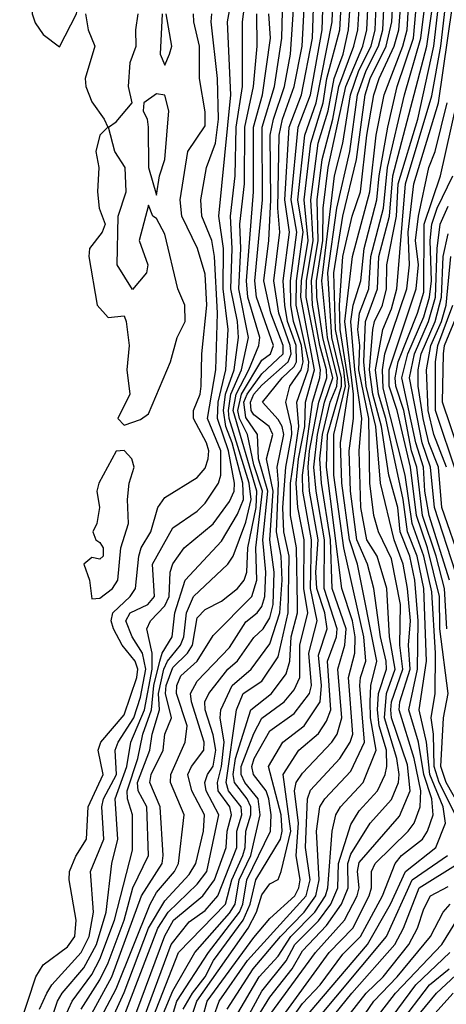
# Model space of a CAD drawing. Header units: metres. Extents: x -51132 to -49532, y -231222 to -229437.
# Tile 372 of 656: x -50797 to -50770, y -229675 to -229614. Entities that reach past the tile are written whole.
import ezdxf

# ---------------------------------------------------------------- set-up
doc = ezdxf.new("R2010")
doc.units = ezdxf.units.M
for name, color, linetype in [('CONTOUR_HALF', 8, 'Continuous'), ('CONTOUR_INDEX', 1, 'Continuous'), ('CONTOUR_INTER', 3, 'Continuous')]:
    doc.layers.add(name, color=color, linetype=linetype)

msp = doc.modelspace()

# ---------------------------------------------------------------- linework, layer by layer
at = {"layer": 'CONTOUR_HALF'}
for points, elevation in [([(-50787.295, -229676.259), (-50786.823, -229674.759), (-50784.883, -229671.759), (-50782.968, -229669.259), (-50782.762, -229668.759), (-50782.507, -229667.259), (-50781.046, -229664.259), (-50781.015, -229663.259), (-50781.153, -229662.259), (-50781.322, -229661.759), (-50782.092, -229660.759), (-50782.191, -229660.259), (-50782.057, -229659.759), (-50781.08, -229658.062), (-50779.58, -229656.989), (-50778.649, -229655.759), (-50778.52, -229655.259), (-50778.677, -229653.259), (-50778.164, -229651.259), (-50778.581, -229649.259), (-50778.508, -229646.259), (-50779.049, -229643.259), (-50779.081, -229642.259), (-50778.447, -229637.759), (-50777.996, -229636.259), (-50777.956, -229635.759), (-50778.853, -229631.259), (-50778.824, -229630.259), (-50778.409, -229627.759), (-50778.565, -229625.259), (-50778.101, -229621.759), (-50777.484, -229619.759), (-50777.117, -229617.759), (-50776.565, -229616.259), (-50776.226, -229614.759), (-50775.745, -229607.759)], 14.5), ([(-50781.849, -229675.759), (-50781.08, -229674.507), (-50779.709, -229672.759), (-50779.08, -229671.646), (-50777.58, -229670.086), (-50776.657, -229668.759), (-50776.246, -229667.759), (-50776.271, -229666.259), (-50776.08, -229665.677), (-50774.884, -229663.759), (-50773.58, -229662.306), (-50773.151, -229661.259), (-50773.092, -229660.759), (-50773.239, -229659.759), (-50774.006, -229657.259), (-50773.892, -229655.759), (-50773.356, -229654.259), (-50773.691, -229652.259), (-50773.873, -229649.259), (-50774.457, -229647.259), (-50775.097, -229646.259), (-50775.471, -229644.259), (-50775.574, -229640.759), (-50775.402, -229638.759), (-50775.835, -229635.759), (-50776.091, -229632.759), (-50775.933, -229631.759), (-50775.471, -229630.259), (-50775.264, -229628.259), (-50774.478, -229625.259), (-50774.342, -229623.759), (-50773.812, -229620.759), (-50773.23, -229618.259), (-50772.215, -229615.259), (-50771.589, -229608.259)], 18.5), ([(-50788.3, -229675.759), (-50786.735, -229671.759), (-50783.823, -229668.759), (-50783.436, -229667.259), (-50782.754, -229665.759), (-50782.614, -229665.259), (-50782.577, -229664.259), (-50782.265, -229663.259), (-50782.27, -229662.759), (-50782.481, -229662.259), (-50783.275, -229661.259), (-50783.355, -229660.759), (-50783.207, -229659.759), (-50782.258, -229656.759), (-50780.982, -229655.759), (-50780.08, -229654.533), (-50779.859, -229653.759), (-50779.773, -229652.259), (-50779.38, -229650.759), (-50779.378, -229650.259), (-50779.446, -229646.759), (-50779.814, -229644.759), (-50779.823, -229642.759), (-50779.302, -229639.259), (-50779.416, -229637.759), (-50778.714, -229635.759), (-50778.681, -229635.259), (-50779.458, -229631.759), (-50779.451, -229630.259), (-50779.025, -229627.259), (-50779.369, -229625.259), (-50778.921, -229621.259), (-50778.235, -229619.259), (-50777.232, -229614.259), (-50777.082, -229609.759)], 13.5), ([(-50780.708, -229676.259), (-50777.42, -229671.759), (-50775.971, -229670.259), (-50774.945, -229668.259), (-50774.802, -229667.759), (-50774.82, -229666.759), (-50774.58, -229666.264), (-50772.545, -229664.259), (-50772.169, -229663.759), (-50771.8, -229662.759), (-50771.765, -229661.759), (-50772.176, -229659.759), (-50773.107, -229656.759), (-50773.059, -229656.259), (-50772.426, -229654.259), (-50772.528, -229652.759), (-50772.396, -229651.259), (-50772.581, -229649.259), (-50772.846, -229647.759), (-50773.414, -229646.259), (-50774.257, -229642.759), (-50774.549, -229639.259), (-50775.137, -229636.759), (-50775.287, -229635.259), (-50775.177, -229632.759), (-50774.435, -229630.759), (-50774.359, -229628.759), (-50773.704, -229626.259), (-50773.488, -229623.759), (-50771.403, -229615.759), (-50770.519, -229609.759)], 19.5), ([(-50789.631, -229676.259), (-50787.58, -229670.733), (-50787.039, -229669.759), (-50785.23, -229668.259), (-50784.506, -229667.259), (-50783.783, -229665.259), (-50783.72, -229664.259), (-50783.456, -229663.259), (-50783.567, -229662.759), (-50784.278, -229661.759), (-50784.321, -229661.259), (-50784.067, -229660.259), (-50783.914, -229658.759), (-50784.158, -229657.259), (-50784.126, -229656.759), (-50783.409, -229655.259), (-50782.235, -229654.259), (-50781.08, -229652.677), (-50780.462, -229650.759), (-50780.33, -229648.759), (-50780.397, -229647.259), (-50780.674, -229645.759), (-50780.551, -229642.759), (-50780.637, -229641.759), (-50780.234, -229639.759), (-50780.334, -229639.259), (-50780.58, -229638.834), (-50781.539, -229637.759), (-50780.326, -229636.259), (-50779.58, -229635.559), (-50779.438, -229635.259), (-50779.461, -229634.259), (-50779.997, -229632.759), (-50780.164, -229631.759), (-50780.258, -229630.259), (-50779.885, -229627.259), (-50780.163, -229625.259), (-50779.892, -229620.759), (-50779.14, -229618.759), (-50778.458, -229615.259), (-50778.299, -229610.259)], 12.5), ([(-50795.08, -229610.558), (-50795.58, -229611.206), (-50795.791, -229611.759), (-50795.758, -229613.759), (-50795.58, -229614.314), (-50795.08, -229615.035), (-50794.08, -229615.8), (-50793.024, -229613.759), (-50792.948, -229613.259), (-50793.58, -229611.713), (-50794.58, -229610.791), (-50795.08, -229610.558)], 7.5), ([(-50793.743, -229675.759), (-50793.307, -229674.759), (-50792.08, -229673.117), (-50791.58, -229672.171), (-50790.673, -229669.759), (-50789.58, -229665.432), (-50789.562, -229663.259), (-50789.881, -229662.259), (-50789.897, -229661.759), (-50789.241, -229659.759), (-50788.928, -229658.259), (-50788.388, -229656.759), (-50788.256, -229655.259), (-50787.889, -229653.759), (-50787.73, -229653.259), (-50787.117, -229652.259), (-50786.958, -229650.759), (-50786.312, -229648.759), (-50784.08, -229646.331), (-50783.08, -229644.675), (-50782.722, -229643.759), (-50782.757, -229642.759), (-50783.414, -229640.259), (-50783.801, -229639.259), (-50783.952, -229638.259), (-50783.821, -229637.259), (-50783.287, -229635.759), (-50783.029, -229633.759), (-50783.083, -229632.759), (-50783.488, -229630.759), (-50783.413, -229628.259), (-50783.521, -229626.259), (-50783.232, -229623.759), (-50783.175, -229620.759), (-50782.784, -229618.259), (-50782.772, -229614.259), (-50782.324, -229610.759)], 9.5), ([(-50791.006, -229676.259), (-50790.08, -229674.234), (-50788.573, -229670.259), (-50787.58, -229668.568), (-50786.08, -229666.942), (-50785.668, -229666.259), (-50785.194, -229664.259), (-50785.125, -229663.259), (-50785.91, -229661.759), (-50786.149, -229660.759), (-50785.936, -229660.259), (-50785.156, -229659.259), (-50785.143, -229658.759), (-50785.933, -229656.259), (-50785.984, -229655.759), (-50785.58, -229654.996), (-50783.58, -229652.918), (-50782.58, -229651.317), (-50781.862, -229650.759), (-50781.58, -229650.375), (-50781.402, -229649.759), (-50781.34, -229648.259), (-50781.513, -229646.259), (-50781.208, -229643.259), (-50781.794, -229641.259), (-50781.853, -229639.759), (-50782.58, -229638.697), (-50782.691, -229637.759), (-50782.491, -229637.259), (-50781.58, -229636.003), (-50780.272, -229634.759), (-50780.261, -229634.259), (-50781.037, -229632.259), (-50781.457, -229630.259), (-50781.154, -229627.759), (-50781.027, -229625.259), (-50781.063, -229621.259), (-50780.87, -229620.259), (-50780.183, -229618.259), (-50779.803, -229616.259), (-50779.549, -229612.259)], 11.5), ([(-50785.921, -229675.759), (-50785.588, -229674.759), (-50782.431, -229670.259), (-50781.908, -229669.259), (-50781.58, -229668.185), (-50781.08, -229667.516), (-50780.58, -229667.245), (-50780.398, -229666.759), (-50779.79, -229664.259), (-50780.258, -229660.759), (-50779.303, -229659.259), (-50778.08, -229658.222), (-50777.58, -229657.456), (-50777.324, -229656.759), (-50777.523, -229653.759), (-50776.975, -229652.259), (-50776.929, -229651.759), (-50777.737, -229649.259), (-50777.715, -229646.259), (-50778.235, -229643.259), (-50778.363, -229641.759), (-50778.15, -229639.759), (-50777.712, -229637.759), (-50777.198, -229636.259), (-50777.81, -229633.759), (-50778.182, -229631.259), (-50778.212, -229630.259), (-50777.816, -229627.759), (-50777.788, -229625.759), (-50777.493, -229623.259), (-50776.403, -229618.259), (-50775.342, -229615.759), (-50775.092, -229614.759), (-50774.963, -229611.759)], 15.5), ([(-50784.56, -229675.759), (-50784.218, -229674.759), (-50782.463, -229672.259), (-50778.851, -229668.259), (-50778.597, -229667.259), (-50778.879, -229665.259), (-50778.769, -229662.259), (-50778.58, -229661.728), (-50776.761, -229659.759), (-50776.132, -229658.759), (-50775.966, -229658.259), (-50776.232, -229654.759), (-50775.837, -229653.259), (-50775.811, -229652.259), (-50775.978, -229651.259), (-50776.64, -229649.259), (-50777.582, -229641.759), (-50777.526, -229639.759), (-50776.665, -229636.759), (-50776.657, -229636.259), (-50777.256, -229633.759), (-50777.514, -229629.759), (-50776.961, -229625.759), (-50776.15, -229622.259), (-50775.672, -229618.759), (-50775.147, -229617.259), (-50774.373, -229615.759), (-50774.119, -229614.759), (-50773.957, -229611.759)], 16.5), ([(-50783.219, -229675.759), (-50781.752, -229673.259), (-50780.58, -229671.99), (-50779.785, -229670.759), (-50778.316, -229669.259), (-50777.655, -229668.259), (-50777.505, -229667.759), (-50777.231, -229664.259), (-50777.02, -229663.259), (-50776.728, -229662.759), (-50775.321, -229661.259), (-50774.526, -229659.259), (-50774.877, -229657.259), (-50774.894, -229656.259), (-50774.848, -229655.259), (-50774.473, -229653.759), (-50775.677, -229647.759), (-50776.17, -229646.259), (-50776.641, -229642.759), (-50776.724, -229640.259), (-50776.191, -229636.759), (-50776.738, -229633.259), (-50776.777, -229631.759), (-50776.576, -229628.759), (-50776.009, -229626.259), (-50775.482, -229624.759), (-50775.097, -229621.259), (-50774.673, -229618.759), (-50774.345, -229617.759), (-50773.406, -229615.759), (-50773.114, -229614.759), (-50772.904, -229611.759)], 17.5), ([(-50779.08, -229675.983), (-50775.061, -229671.259), (-50773.633, -229668.759), (-50772.71, -229666.759), (-50770.835, -229665.259), (-50770.233, -229663.759), (-50770.39, -229662.759), (-50771.209, -229660.759), (-50771.414, -229658.759), (-50771.862, -229656.759), (-50771.423, -229653.759), (-50771.583, -229649.259), (-50771.994, -229647.259), (-50772.594, -229645.759), (-50772.857, -229643.759), (-50773.927, -229638.759), (-50774.385, -229637.259), (-50774.558, -229635.759), (-50774.112, -229633.259), (-50773.58, -229631.977), (-50773.255, -229630.759), (-50772.715, -229624.259), (-50771.08, -229618.819), (-50770.52, -229615.759), (-50770.249, -229613.259)], 20.5), ([(-50795.324, -229675.259), (-50794.87, -229674.259), (-50794.551, -229673.759), (-50792.749, -229671.759), (-50792.248, -229670.759), (-50791.977, -229669.259), (-50792.165, -229666.759), (-50791.349, -229664.759), (-50791.471, -229662.759), (-50791.359, -229662.259), (-50790.565, -229660.759), (-50790.646, -229659.259), (-50790.465, -229658.759), (-50789.483, -229657.259), (-50789.08, -229655.987), (-50788.743, -229654.259), (-50788.96, -229653.259), (-50789.587, -229652.259), (-50789.98, -229651.259), (-50789.723, -229650.759), (-50788.631, -229650.259), (-50788.214, -229649.759), (-50788.326, -229647.759), (-50787.08, -229645.516), (-50785.58, -229644.483), (-50785.08, -229643.996), (-50784.251, -229642.759), (-50784.112, -229642.259), (-50784.111, -229640.759), (-50784.934, -229638.759), (-50784.429, -229635.759), (-50784.315, -229632.259), (-50784.508, -229628.759), (-50784.664, -229627.759), (-50785.285, -229626.259), (-50785.351, -229625.259), (-50785.009, -229623.259), (-50784.443, -229621.759), (-50784.264, -229620.259), (-50784.318, -229617.759), (-50784.715, -229614.259), (-50784.676, -229613.759)], 8.5), ([(-50792.466, -229613.759), (-50792.313, -229614.759), (-50791.9, -229615.759), (-50792.493, -229617.759), (-50792.448, -229618.259), (-50792.08, -229619.202), (-50791.314, -229620.259), (-50791.098, -229620.759), (-50791.58, -229621.258), (-50791.833, -229622.259), (-50791.643, -229623.259), (-50791.725, -229624.759), (-50791.635, -229625.759), (-50791.266, -229626.759), (-50791.447, -229627.259), (-50792.218, -229628.259), (-50792.273, -229628.759), (-50791.751, -229631.759), (-50791.08, -229632.515), (-50790.08, -229632.409), (-50789.97, -229632.759), (-50789.773, -229634.259), (-50789.92, -229635.759), (-50789.739, -229637.259), (-50790.48, -229638.759), (-50790.08, -229639.18), (-50789.08, -229638.824), (-50788.58, -229638.479), (-50787.226, -229635.259), (-50786.817, -229633.759), (-50786.316, -229632.759), (-50786.329, -229631.759), (-50786.763, -229630.759), (-50787.58, -229627.379), (-50788.08, -229626.405), (-50788.306, -229626.259), (-50788.58, -229625.591), (-50789.163, -229627.759), (-50788.628, -229629.259), (-50788.714, -229629.759), (-50789.58, -229630.798), (-50790.521, -229629.259), (-50790.463, -229626.259), (-50789.962, -229624.759), (-50790.017, -229623.259), (-50790.657, -229622.259), (-50791.057, -229620.759), (-50790.58, -229620.432), (-50789.596, -229619.259), (-50789.809, -229618.259), (-50789.714, -229616.759), (-50789.355, -229615.759), (-50789.369, -229614.759), (-50789.212, -229613.759)], 7.5), ([(-50792.202, -229675.759), (-50790.856, -229673.259), (-50789.007, -229668.259), (-50787.745, -229666.259), (-50787.673, -229665.759), (-50787.87, -229662.759), (-50788.507, -229661.259), (-50788.418, -229660.759), (-50787.685, -229659.259), (-50787.575, -229658.259), (-50787.165, -229657.259), (-50787.54, -229655.759), (-50787.488, -229655.259), (-50787.08, -229654.151), (-50786.182, -229653.259), (-50785.869, -229652.759), (-50785.58, -229651.077), (-50785.08, -229650.559), (-50784.08, -229650.051), (-50783.08, -229649.266), (-50782.669, -229648.759), (-50782.515, -229648.259), (-50782.452, -229646.759), (-50781.934, -229644.259), (-50781.883, -229643.259), (-50783.354, -229638.259), (-50783.173, -229637.259), (-50782.392, -229635.759), (-50781.765, -229634.259), (-50781.701, -229633.759), (-50782.451, -229631.259), (-50782.536, -229630.259), (-50782.095, -229624.759), (-50782.099, -229620.759), (-50781.533, -229618.759), (-50781.054, -229615.259), (-50781.143, -229613.759)], 10.5), ([(-50787.744, -229613.759), (-50787.854, -229616.259), (-50787.58, -229616.94), (-50787.281, -229616.259), (-50787.15, -229615.759), (-50787.485, -229613.759)], 7.5), ([(-50788.08, -229618.708), (-50788.877, -229619.259), (-50788.91, -229619.759), (-50788.659, -229620.259), (-50788.601, -229620.759), (-50788.587, -229623.259), (-50788.08, -229624.959), (-50787.894, -229623.759), (-50787.58, -229622.752), (-50787.322, -229619.759), (-50787.58, -229618.781), (-50788.08, -229618.708)], 7.5), ([(-50769.067, -229663.259), (-50770.197, -229661.259), (-50770.533, -229660.259), (-50770.372, -229657.259), (-50770.076, -229655.759), (-50770.587, -229651.759), (-50770.613, -229649.759), (-50771.349, -229646.759), (-50772.032, -229644.759), (-50772.409, -229641.759), (-50773.232, -229638.259), (-50773.713, -229636.759), (-50773.722, -229635.759), (-50772.044, -229630.759), (-50771.911, -229629.259), (-50772.095, -229627.759), (-50771.918, -229626.259), (-50771.273, -229623.259), (-50770.882, -229622.259), (-50770.139, -229619.259)], 21.5), ([(-50769.987, -229648.759), (-50771.24, -229644.759), (-50771.513, -229643.259), (-50771.604, -229641.759), (-50772.065, -229640.259), (-50772.931, -229636.259), (-50772.565, -229634.759), (-50771.58, -229632.475), (-50771.23, -229631.259), (-50771.111, -229630.259), (-50771.181, -229627.759), (-50771.083, -229626.759), (-50770.745, -229625.759), (-50769.794, -229623.759)], 22.5), ([(-50769.25, -229647.759), (-50770.468, -229644.259), (-50770.679, -229641.759), (-50771.27, -229640.259), (-50771.612, -229638.759), (-50771.924, -229636.759), (-50771.928, -229635.759), (-50771.734, -229634.759), (-50770.884, -229632.759), (-50770.482, -229631.259), (-50770.389, -229628.759), (-50770.08, -229627.353)], 23.5), ([(-50769.513, -229642.259), (-50770.848, -229638.259), (-50770.863, -229635.259), (-50770.711, -229634.259), (-50769.781, -229631.759)], 24.5), ([(-50790.08, -229640.748), (-50790.58, -229640.776), (-50791.656, -229642.759), (-50791.777, -229643.259), (-50791.613, -229644.259), (-50791.769, -229645.259), (-50792.012, -229645.759), (-50791.839, -229646.259), (-50791.58, -229646.424), (-50791.392, -229646.759), (-50791.39, -229647.259), (-50791.58, -229647.443), (-50792.08, -229647.351), (-50792.575, -229647.759), (-50792.218, -229648.759), (-50792.08, -229649.895), (-50791.58, -229649.859), (-50790.802, -229649.259), (-50790.473, -229648.759), (-50790.295, -229646.759), (-50789.813, -229645.259), (-50789.878, -229643.759), (-50789.779, -229642.759), (-50789.475, -229641.759), (-50789.617, -229641.259), (-50790.08, -229640.748)], 7.5), ([(-50778.037, -229676.759), (-50776.024, -229674.259), (-50773.378, -229671.259), (-50772.84, -229670.259), (-50771.873, -229667.759), (-50769.461, -229666.259)], 21.5), ([(-50775.698, -229676.259), (-50774.666, -229674.759), (-50773.232, -229673.259), (-50771.175, -229670.759), (-50770.392, -229669.259), (-50769.956, -229668.759)], 22.5), ([(-50774.286, -229676.759), (-50772.073, -229673.759), (-50769.97, -229671.759)], 23.5), ([(-50772.442, -229676.259), (-50770.795, -229674.259), (-50768.1, -229671.759)], 24.5)]:
    msp.add_lwpolyline(points, dxfattribs=dict(at, elevation=elevation))
at = {"layer": 'CONTOUR_INDEX'}
for points, elevation in [([(-50786.437, -229675.259), (-50785.873, -229674.259), (-50785.083, -229673.259), (-50784.572, -229672.259), (-50782.739, -229669.759), (-50782.309, -229668.759), (-50781.962, -229667.259), (-50780.43, -229664.759), (-50780.334, -229664.259), (-50780.399, -229663.259), (-50781.181, -229660.259), (-50780.283, -229658.759), (-50778.973, -229657.759), (-50777.982, -229656.259), (-50777.902, -229655.259), (-50778.08, -229653.378), (-50777.555, -229651.759), (-50777.695, -229650.759), (-50778.177, -229649.259), (-50778.239, -229648.259), (-50778.097, -229646.259), (-50778.642, -229643.259), (-50778.721, -229641.759), (-50778.638, -229640.759), (-50778.061, -229637.759), (-50777.568, -229636.259), (-50777.585, -229635.759), (-50777.998, -229634.259), (-50778.457, -229631.759), (-50778.521, -229630.259), (-50778.114, -229627.759), (-50778.158, -229625.259), (-50777.853, -229622.759), (-50777.19, -229620.259), (-50776.828, -229618.259), (-50775.897, -229615.759), (-50775.653, -229614.759), (-50775.478, -229611.759)], 15), ([(-50779.666, -229675.759), (-50779.08, -229674.914), (-50777.979, -229673.759), (-50776.58, -229671.848), (-50775.484, -229670.759), (-50774.135, -229668.259), (-50773.348, -229666.259), (-50772.956, -229665.759), (-50771.655, -229664.759), (-50771.348, -229664.259), (-50770.998, -229663.259), (-50771.094, -229662.259), (-50771.58, -229660.759), (-50771.902, -229658.759), (-50772.503, -229656.759), (-50771.971, -229654.259), (-50771.926, -229651.259), (-50772.143, -229648.759), (-50772.452, -229647.259), (-50773.03, -229645.759), (-50773.192, -229644.259), (-50773.75, -229642.259), (-50774.192, -229639.259), (-50774.728, -229637.259), (-50774.937, -229635.759), (-50774.738, -229633.259), (-50774.621, -229632.759), (-50774.121, -229631.759), (-50773.881, -229630.759), (-50773.86, -229629.259), (-50773.275, -229626.259), (-50773.162, -229624.259), (-50771.958, -229620.259), (-50770.954, -229615.759), (-50770.676, -229613.259)], 20), ([(-50792.739, -229675.259), (-50791.58, -229673.453), (-50791.08, -229672.391), (-50790.081, -229669.759), (-50789.547, -229667.759), (-50788.591, -229665.759), (-50788.685, -229662.759), (-50789.23, -229661.759), (-50789.257, -229661.259), (-50788.501, -229659.259), (-50788.366, -229658.259), (-50787.894, -229656.759), (-50787.963, -229655.759), (-50787.632, -229654.259), (-50787.405, -229653.759), (-50786.605, -229652.759), (-50786.395, -229652.259), (-50786.245, -229650.759), (-50785.803, -229649.759), (-50783.677, -229647.759), (-50783.361, -229647.259), (-50782.58, -229645.164), (-50782.246, -229643.759), (-50782.369, -229642.759), (-50783.594, -229638.759), (-50783.645, -229638.259), (-50783.489, -229637.259), (-50782.831, -229635.759), (-50782.399, -229633.759), (-50783.012, -229630.759), (-50782.879, -229628.259), (-50782.936, -229626.759), (-50782.656, -229624.259), (-50782.637, -229620.759), (-50782.098, -229618.259), (-50781.879, -229615.759), (-50781.901, -229613.759)], 10), ([(-50768.898, -229642.259), (-50770.426, -229637.759), (-50770.371, -229634.759), (-50770.295, -229634.259), (-50769.477, -229632.259)], 25), ([(-50772.009, -229676.759), (-50769.769, -229674.259)], 25)]:
    msp.add_lwpolyline(points, dxfattribs=dict(at, elevation=elevation))
at = {"layer": 'CONTOUR_INTER'}
for points, elevation in [([(-50787.761, -229675.759), (-50787.08, -229674.118), (-50785.718, -229671.759), (-50783.58, -229669.334), (-50783.234, -229668.759), (-50782.976, -229667.259), (-50782.273, -229665.759), (-50781.691, -229663.259), (-50781.813, -229662.259), (-50782.627, -229661.259), (-50782.86, -229660.759), (-50782.864, -229660.259), (-50782.08, -229658.221), (-50781.58, -229657.276), (-50780.195, -229656.259), (-50779.58, -229655.523), (-50779.241, -229654.759), (-50779.244, -229652.759), (-50778.752, -229650.759), (-50778.984, -229649.259), (-50778.978, -229646.259), (-50779.362, -229644.259), (-50779.457, -229642.759), (-50779.319, -229641.259), (-50778.936, -229639.259), (-50778.887, -229637.759), (-50778.328, -229635.759), (-50779.172, -229631.259), (-50779.129, -229630.259), (-50778.715, -229627.759), (-50778.969, -229625.259), (-50778.548, -229621.759), (-50777.793, -229619.259), (-50777.563, -229617.759), (-50776.774, -229614.759), (-50776.451, -229609.259)], 14), ([(-50789.027, -229676.259), (-50787.179, -229671.259), (-50786.08, -229669.866), (-50785.08, -229669.155), (-50784.31, -229668.259), (-50783.123, -229665.259), (-50783.127, -229664.259), (-50782.82, -229663.259), (-50782.854, -229662.759), (-50783.635, -229661.759), (-50783.785, -229661.259), (-50783.155, -229656.759), (-50782.728, -229655.759), (-50781.58, -229654.987), (-50780.58, -229653.493), (-50779.956, -229650.759), (-50779.895, -229647.259), (-50780.215, -229645.759), (-50780.286, -229644.259), (-50780.11, -229641.759), (-50779.737, -229639.759), (-50779.744, -229639.259), (-50780.097, -229637.759), (-50779.847, -229636.759), (-50779.147, -229635.759), (-50779.025, -229635.259), (-50779.143, -229634.259), (-50779.623, -229632.759), (-50779.798, -229631.759), (-50779.817, -229630.259), (-50779.412, -229627.259), (-50779.765, -229625.259), (-50779.349, -229620.759), (-50778.587, -229618.759), (-50777.853, -229614.759), (-50777.702, -229609.759)], 13), ([(-50782.746, -229676.259), (-50781.58, -229674.152), (-50780.08, -229672.28), (-50779.539, -229671.259), (-50778.08, -229669.791), (-50777.324, -229668.759), (-50776.888, -229667.759), (-50776.856, -229666.259), (-50776.08, -229663.84), (-50775.58, -229663.003), (-50774.441, -229661.759), (-50773.971, -229660.759), (-50773.866, -229660.259), (-50773.888, -229659.259), (-50774.34, -229657.759), (-50774.431, -229656.759), (-50774.368, -229655.759), (-50773.884, -229654.259), (-50773.905, -229653.759), (-50774.248, -229652.259), (-50774.658, -229649.259), (-50775.063, -229647.759), (-50775.707, -229646.259), (-50776.102, -229643.259), (-50776.191, -229640.759), (-50775.926, -229638.759), (-50775.923, -229637.259), (-50776.449, -229632.759), (-50775.979, -229628.759), (-50774.905, -229624.759), (-50774.532, -229621.259), (-50774.019, -229618.759), (-50772.866, -229615.759), (-50772.603, -229614.759), (-50772.324, -229609.759)], 18), ([(-50781.189, -229675.759), (-50778.276, -229671.759), (-50776.487, -229669.759), (-50775.686, -229668.259), (-50775.579, -229667.759), (-50775.671, -229666.759), (-50775.58, -229666.191), (-50773.08, -229663.324), (-50772.432, -229661.759), (-50772.58, -229660.163), (-50773.58, -229657.261), (-50773.619, -229656.759), (-50773.57, -229656.259), (-50772.88, -229654.259), (-50773.061, -229652.759), (-50773.026, -229650.259), (-50773.58, -229647.432), (-50774.385, -229645.759), (-50774.672, -229644.759), (-50774.915, -229642.759), (-50774.975, -229638.759), (-50775.586, -229635.759), (-50775.533, -229634.259), (-50775.659, -229633.259), (-50775.55, -229632.259), (-50774.98, -229630.759), (-50774.859, -229628.759), (-50774.061, -229625.759), (-50773.813, -229623.259), (-50772.78, -229618.759), (-50771.759, -229615.259), (-50771.078, -229609.759)], 19), ([(-50791.504, -229675.759), (-50790.58, -229674.008), (-50788.477, -229668.759), (-50788.08, -229668.047), (-50786.985, -229666.759), (-50786.729, -229666.259), (-50786.384, -229663.259), (-50787.217, -229661.259), (-50787.197, -229660.759), (-50786.31, -229658.759), (-50786.194, -229657.759), (-50786.859, -229655.759), (-50786.828, -229655.259), (-50786.58, -229654.655), (-50785.58, -229653.756), (-50784.58, -229652.166), (-50782.2, -229649.759), (-50781.89, -229648.759), (-50781.96, -229646.759), (-50781.537, -229643.259), (-50782.08, -229641.623), (-50782.473, -229639.759), (-50782.955, -229638.759), (-50783.063, -229638.259), (-50782.843, -229637.259), (-50781.58, -229635.155), (-50781.058, -229634.759), (-50780.863, -229634.259), (-50781.921, -229631.259), (-50782.022, -229630.259), (-50781.543, -229625.259), (-50781.556, -229620.759), (-50780.804, -229618.259), (-50780.344, -229615.259), (-50780.217, -229610.259)], 11), ([(-50795.024, -229677.259), (-50794.199, -229674.759), (-50793.911, -229674.259), (-50792.58, -229672.712), (-50791.798, -229671.259), (-50791.19, -229669.259), (-50790.855, -229666.259), (-50790.478, -229664.759), (-50790.651, -229662.259), (-50789.913, -229660.259), (-50789.669, -229658.759), (-50788.832, -229656.759), (-50788.363, -229654.259), (-50788.349, -229653.259), (-50788.676, -229651.759), (-50788.45, -229651.259), (-50787.58, -229650.335), (-50787.306, -229649.759), (-50787.244, -229648.259), (-50787.08, -229647.735), (-50786.386, -229646.759), (-50784.58, -229645.264), (-50783.58, -229643.895), (-50783.289, -229643.259), (-50783.277, -229642.759), (-50783.649, -229640.759), (-50784.329, -229638.759), (-50784.288, -229637.759), (-50783.799, -229635.759), (-50783.671, -229633.259), (-50783.962, -229630.759), (-50783.952, -229628.259), (-50784.245, -229626.259), (-50783.504, -229618.759), (-50783.712, -229614.259), (-50783.074, -229610.759)], 9), ([(-50790.314, -229676.259), (-50788.002, -229670.259), (-50787.372, -229669.259), (-50785.58, -229667.54), (-50784.979, -229666.759), (-50784.24, -229663.259), (-50785.024, -229661.759), (-50785.109, -229661.259), (-50784.942, -229660.759), (-50784.58, -229660.242), (-50784.416, -229659.259), (-50784.58, -229658.298), (-50785.076, -229656.759), (-50785.101, -229656.259), (-50784.847, -229655.759), (-50783.674, -229654.259), (-50783.08, -229653.743), (-50782.08, -229652.288), (-50781.507, -229651.759), (-50781.08, -229651.088), (-50780.892, -229650.259), (-50780.832, -229648.259), (-50781.095, -229646.259), (-50780.882, -229643.259), (-50781.299, -229641.259), (-50780.906, -229639.759), (-50781.122, -229639.259), (-50782.08, -229638.538), (-50782.248, -229638.259), (-50782.28, -229637.759), (-50782.075, -229637.259), (-50781.58, -229636.711), (-50779.964, -229635.259), (-50779.775, -229634.759), (-50779.826, -229634.259), (-50780.527, -229632.259), (-50780.834, -229630.259), (-50780.475, -229627.259), (-50780.588, -229625.759), (-50780.507, -229621.259), (-50780.309, -229620.259), (-50779.58, -229618.259), (-50779.094, -229615.759), (-50778.906, -229612.259)], 12), ([(-50785.23, -229675.759), (-50784.95, -229674.759), (-50782.08, -229670.822), (-50781.08, -229669.659), (-50779.542, -229668.259), (-50779.293, -229667.759), (-50779.221, -229667.259), (-50779.469, -229665.759), (-50779.318, -229663.759), (-50779.566, -229661.759), (-50779.458, -229661.259), (-50779.08, -229660.665), (-50777.253, -229658.759), (-50776.935, -229658.259), (-50776.635, -229657.259), (-50776.881, -229654.259), (-50776.456, -229652.759), (-50776.378, -229651.759), (-50777.231, -229649.259), (-50777.337, -229646.259), (-50777.903, -229642.759), (-50777.995, -229641.259), (-50777.846, -229639.759), (-50777.363, -229637.759), (-50776.947, -229636.759), (-50776.909, -229636.259), (-50777.533, -229633.759), (-50777.885, -229630.259), (-50777.101, -229623.759), (-50776.584, -229621.759), (-50776.112, -229618.759), (-50775.598, -229617.259), (-50774.837, -229615.759), (-50774.589, -229614.759), (-50774.46, -229611.759)], 16), ([(-50783.731, -229675.259), (-50782.12, -229672.759), (-50780.434, -229670.759), (-50778.974, -229669.259), (-50778.244, -229668.259), (-50778.047, -229667.259), (-50778.207, -229664.259), (-50777.992, -229662.759), (-50777.684, -229662.259), (-50776.08, -229660.55), (-50775.239, -229658.759), (-50775.525, -229655.259), (-50775.493, -229654.759), (-50775.16, -229653.759), (-50775.288, -229652.259), (-50776.511, -229646.759), (-50777.131, -229642.259), (-50777.146, -229639.759), (-50776.42, -229636.759), (-50776.51, -229635.759), (-50777.028, -229633.259), (-50777.128, -229629.759), (-50776.578, -229626.259), (-50775.733, -229622.759), (-50775.204, -229618.759), (-50774.887, -229617.759), (-50773.909, -229615.759), (-50773.548, -229614.259), (-50773.442, -229612.259)], 17), ([(-50769.627, -229663.259), (-50770.623, -229661.259), (-50770.936, -229660.259), (-50770.98, -229658.259), (-50771.122, -229657.259), (-50770.874, -229655.759), (-50770.864, -229653.259), (-50771.08, -229649.481), (-50771.586, -229647.259), (-50772.302, -229645.259), (-50772.732, -229642.259), (-50774.08, -229636.891), (-50774.141, -229635.759), (-50773.979, -229634.759), (-50772.623, -229630.759), (-50772.459, -229629.259), (-50772.548, -229627.259), (-50772.186, -229624.259), (-50770.668, -229619.259), (-50769.809, -229613.259)], 21), ([(-50796.538, -229676.259), (-50795.548, -229673.259), (-50795.08, -229672.527), (-50793.58, -229671.407), (-50793.124, -229670.759), (-50793.042, -229669.759), (-50793.49, -229667.259), (-50793.463, -229666.759), (-50793.08, -229665.801), (-50792.416, -229664.759), (-50792.316, -229662.759), (-50791.382, -229660.759), (-50791.683, -229659.259), (-50791.531, -229658.759), (-50790.08, -229657.073), (-50789.3, -229654.759), (-50789.245, -229654.259), (-50789.409, -229653.759), (-50790.219, -229652.759), (-50790.745, -229651.759), (-50790.886, -229651.259), (-50790.796, -229650.759), (-50789.709, -229649.759), (-50789.376, -229649.259), (-50789.178, -229647.259), (-50789.028, -229646.759), (-50788.442, -229645.759), (-50788.008, -229644.259), (-50787.58, -229643.653), (-50785.58, -229642.411), (-50785.08, -229641.824), (-50784.9, -229641.259), (-50784.859, -229640.759), (-50784.998, -229640.259), (-50785.805, -229638.759), (-50785.798, -229638.259), (-50785.39, -229637.259), (-50785.331, -229636.759), (-50785.279, -229634.759), (-50784.972, -229631.759), (-50785.08, -229629.838), (-50785.553, -229628.259), (-50786.517, -229626.259), (-50786.637, -229625.259), (-50786.153, -229622.259), (-50785.08, -229620.676), (-50785.08, -229619.814), (-50785.439, -229617.759), (-50785.424, -229615.759), (-50785.788, -229614.259), (-50785.799, -229613.759)], 8), ([(-50770.167, -229651.759), (-50770.299, -229649.259), (-50770.818, -229647.259), (-50771.664, -229644.759), (-50772.01, -229641.759), (-50772.332, -229640.759), (-50772.815, -229638.259), (-50773.314, -229636.759), (-50773.352, -229636.259), (-50773.173, -229635.259), (-50771.961, -229632.259), (-50771.58, -229630.961), (-50771.549, -229626.759), (-50770.557, -229623.759), (-50769.549, -229619.259)], 22), ([(-50769.629, -229648.259), (-50770.923, -229644.259), (-50771.157, -229641.759), (-50771.688, -229640.259), (-50772.467, -229636.259), (-50772.162, -229634.759), (-50771.281, -229632.759), (-50770.85, -229631.259), (-50770.756, -229628.259), (-50770.56, -229626.759), (-50770.08, -229625.635)], 23), ([(-50770.175, -229641.759), (-50770.958, -229639.759), (-50771.311, -229638.259), (-50771.416, -229635.759), (-50771.136, -229634.259), (-50770.486, -229632.759), (-50770.201, -229631.759), (-50769.916, -229628.759)], 24), ([(-50778.58, -229676.389), (-50773.893, -229670.759), (-50772.295, -229667.259), (-50770.115, -229665.759)], 21), ([(-50776.702, -229676.259), (-50775.149, -229674.259), (-50774.095, -229673.259), (-50772.514, -229671.259), (-50771.978, -229670.259), (-50771.58, -229669.053), (-50771.175, -229668.259), (-50770.08, -229667.67)], 22), ([(-50774.58, -229675.903), (-50773.334, -229674.259), (-50770.466, -229671.259), (-50769.223, -229669.259)], 23), ([(-50773.15, -229676.259), (-50771.224, -229673.759), (-50770.017, -229672.759)], 24)]:
    msp.add_lwpolyline(points, dxfattribs=dict(at, elevation=elevation))

doc.saveas('drawing.dxf')
